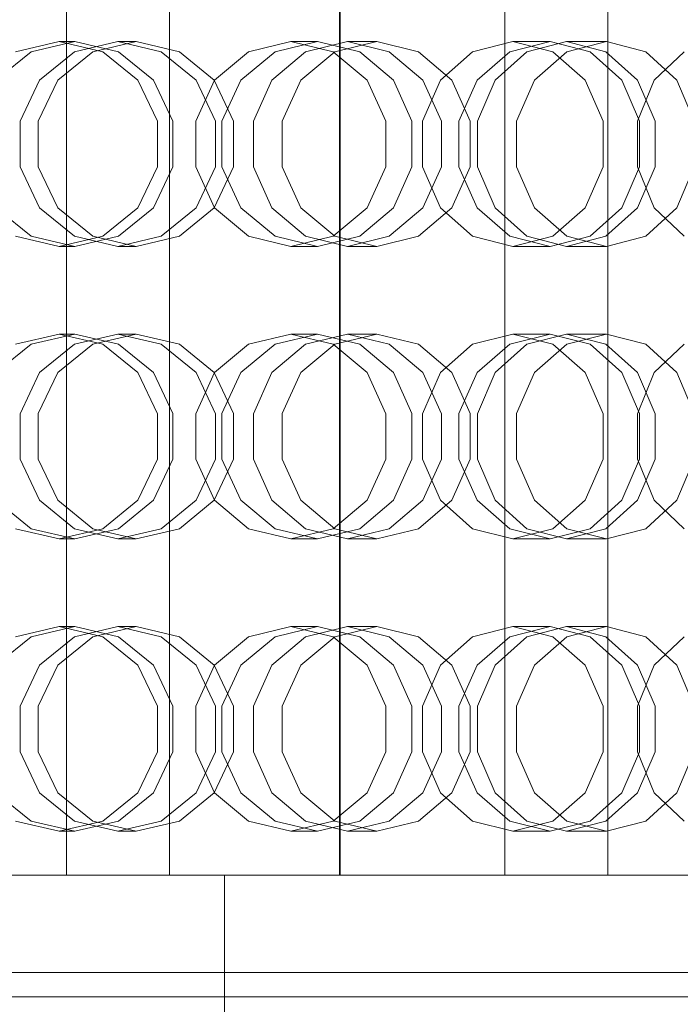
# Model space of a CAD drawing. Header units: millimetres. Extents: x -3490 to 61924, y -72580 to 6847.
# Tile 614 of 656: x 25309 to 25444, y -18186 to -17984. Entities that reach past the tile are written whole.
import ezdxf

# ---------------------------------------------------------------- set-up
doc = ezdxf.new("R2010")
doc.units = ezdxf.units.MM
doc.layers.add('superior_briquetadora', color=7, linetype='Continuous', lineweight=0)
doc.layers.add('superior_C05', color=7, linetype='Continuous', lineweight=0)

msp = doc.modelspace()

# ---------------------------------------------------------------- linework, layer by layer
at = {"layer": 'superior_briquetadora'}
for p, q in [((25318.548, -18160), (25318.548, -17800)), ((25339.646, -18160), (25339.646, -17800)), ((25374.567, -17800), (25374.567, -18160)), ((25374.667, -18160), (25374.667, -17800)), ((25408.44, -18160), (25408.44, -17800)), ((25429.538, -18160), (25429.538, -17800)), ((25317.065, -17989), (25308.1, -17991.08)), ((25311.303, -17991.08), (25320.287, -17989)), ((25317.065, -17989), (25320.287, -17989)), ((25326.029, -17991.08), (25317.065, -17989)), ((25320.17, -17991.08), (25329.076, -17989)), ((25320.287, -17989), (25329.233, -17991.08)), ((25332.876, -17989), (25323.947, -17991.08)), ((25329.076, -17989), (25332.876, -17989)), ((25329.076, -17989), (25337.982, -17991.08)), ((25341.761, -17991.08), (25332.876, -17989)), ((25364.552, -17989), (25355.877, -17991.08)), ((25361.35, -17991.08), (25370.058, -17989)), ((25364.552, -17989), (25370.058, -17989)), ((25373.226, -17991.08), (25364.552, -17989)), ((25367.57, -17991.08), (25376.149, -17989)), ((25370.058, -17989), (25378.701, -17991.08)), ((25382.213, -17989), (25373.597, -17991.08)), ((25376.149, -17989), (25382.213, -17989)), ((25376.149, -17989), (25384.727, -17991.08)), ((25390.757, -17991.08), (25382.213, -17989)), ((25410.08, -17989), (25401.843, -17991.08)), ((25409.493, -17991.08), (25417.776, -17989)), ((25410.08, -17989), (25417.776, -17989)), ((25418.317, -17991.08), (25410.08, -17989)), ((25412.959, -17991.08), (25421.064, -17989)), ((25417.776, -17989), (25425.968, -17991.08)), ((25421.064, -17989), (25429.288, -17989)), ((25421.064, -17989), (25429.169, -17991.08)), ((25429.288, -17989), (25421.134, -17991.08)), ((25437.345, -17991.08), (25429.288, -17989)), ((25304.072, -17996.906), (25311.303, -17991.08)), ((25313.028, -17996.907), (25320.17, -17991.08)), ((25323.947, -17991.08), (25316.755, -17996.906)), ((25333.218, -17996.907), (25326.029, -17991.08)), ((25329.233, -17991.08), (25336.378, -17996.906)), ((25337.982, -17991.08), (25345.124, -17996.907)), ((25348.852, -17996.906), (25341.761, -17991.08)), ((25355.877, -17991.08), (25348.92, -17996.907)), ((25354.322, -17996.906), (25361.35, -17991.08)), ((25360.69, -17996.907), (25367.57, -17991.08)), ((25373.597, -17991.08), (25366.638, -17996.906)), ((25380.183, -17996.907), (25373.226, -17991.08)), ((25378.701, -17991.08), (25385.584, -17996.906)), ((25384.727, -17991.08), (25391.607, -17996.907)), ((25397.555, -17996.906), (25390.757, -17991.08)), ((25401.843, -17991.08), (25395.238, -17996.907)), ((25402.787, -17996.906), (25409.493, -17991.08)), ((25406.459, -17996.907), (25412.959, -17991.08)), ((25421.134, -17991.08), (25414.527, -17996.906)), ((25424.922, -17996.907), (25418.317, -17991.08)), ((25425.968, -17991.08), (25432.471, -17996.906)), ((25429.169, -17991.08), (25435.668, -17996.907)), ((25443.735, -17996.906), (25437.345, -17991.08)), ((25445.213, -17991.08), (25439.072, -17996.907)), ((25309.064, -18005.327), (25313.028, -17996.907)), ((25316.755, -17996.906), (25312.751, -18005.326)), ((25337.207, -18005.327), (25333.218, -17996.907)), ((25336.378, -17996.906), (25340.334, -18005.326)), ((25348.92, -17996.907), (25345.06, -18005.327)), ((25345.124, -17996.907), (25349.088, -18005.327)), ((25352.775, -18005.326), (25348.852, -17996.906)), ((25350.402, -18005.326), (25354.322, -17996.906)), ((25356.872, -18005.327), (25360.69, -17996.907)), ((25366.638, -17996.906), (25362.756, -18005.326)), ((25384.044, -18005.327), (25380.183, -17996.907)), ((25385.584, -17996.906), (25389.386, -18005.326)), ((25395.238, -17996.907), (25391.572, -18005.327)), ((25391.607, -17996.907), (25395.425, -18005.327)), ((25401.309, -18005.326), (25397.555, -17996.906)), ((25399.04, -18005.326), (25402.787, -17996.906)), ((25402.852, -18005.327), (25406.459, -17996.907)), ((25414.527, -17996.906), (25410.832, -18005.326)), ((25428.588, -18005.327), (25424.922, -17996.907)), ((25432.471, -17996.906), (25436.055, -18005.326)), ((25439.072, -17996.907), (25435.664, -18005.327)), ((25435.668, -17996.907), (25439.275, -18005.327)), ((25447.255, -18005.326), (25443.735, -17996.906)), ((25309.064, -18014.673), (25309.064, -18005.327)), ((25312.751, -18005.326), (25312.751, -18014.674)), ((25337.207, -18014.673), (25337.207, -18005.327)), ((25340.334, -18005.326), (25340.334, -18014.674)), ((25345.06, -18005.327), (25345.06, -18014.673)), ((25349.088, -18005.327), (25349.088, -18014.673)), ((25350.402, -18014.674), (25350.402, -18005.326)), ((25352.775, -18014.674), (25352.775, -18005.326)), ((25356.872, -18014.673), (25356.872, -18005.327)), ((25362.756, -18005.326), (25362.756, -18014.674)), ((25384.044, -18014.673), (25384.044, -18005.327)), ((25389.386, -18005.326), (25389.386, -18014.674)), ((25391.572, -18005.327), (25391.572, -18014.673)), ((25395.425, -18005.327), (25395.425, -18014.673)), ((25399.04, -18014.674), (25399.04, -18005.326)), ((25401.309, -18014.674), (25401.309, -18005.326)), ((25402.852, -18014.673), (25402.852, -18005.327)), ((25410.832, -18005.326), (25410.832, -18014.674)), ((25428.588, -18014.673), (25428.588, -18005.327)), ((25435.664, -18005.327), (25435.664, -18014.673)), ((25436.055, -18005.326), (25436.055, -18014.674)), ((25439.275, -18005.327), (25439.275, -18014.673)), ((25313.028, -18023.093), (25309.064, -18014.673)), ((25312.751, -18014.674), (25316.755, -18023.094)), ((25333.218, -18023.093), (25337.207, -18014.673)), ((25340.334, -18014.674), (25336.378, -18023.094)), ((25345.06, -18014.673), (25348.92, -18023.093)), ((25349.088, -18014.673), (25345.124, -18023.093)), ((25348.852, -18023.094), (25352.775, -18014.674)), ((25354.322, -18023.094), (25350.402, -18014.674)), ((25360.69, -18023.093), (25356.872, -18014.673)), ((25362.756, -18014.674), (25366.638, -18023.094)), ((25380.183, -18023.093), (25384.044, -18014.673)), ((25389.386, -18014.674), (25385.584, -18023.094)), ((25391.572, -18014.673), (25395.238, -18023.093)), ((25395.425, -18014.673), (25391.607, -18023.093)), ((25397.555, -18023.094), (25401.309, -18014.674)), ((25402.787, -18023.094), (25399.04, -18014.674)), ((25406.459, -18023.093), (25402.852, -18014.673)), ((25410.832, -18014.674), (25414.527, -18023.094)), ((25424.922, -18023.093), (25428.588, -18014.673)), ((25436.055, -18014.674), (25432.471, -18023.094)), ((25435.664, -18014.673), (25439.072, -18023.093)), ((25439.275, -18014.673), (25435.668, -18023.093)), ((25443.735, -18023.094), (25447.255, -18014.674)), ((25311.303, -18028.92), (25304.072, -18023.094)), ((25320.17, -18028.92), (25313.028, -18023.093)), ((25316.755, -18023.094), (25323.947, -18028.92)), ((25326.029, -18028.92), (25333.218, -18023.093)), ((25336.378, -18023.094), (25329.233, -18028.92)), ((25345.124, -18023.093), (25337.982, -18028.92)), ((25341.761, -18028.92), (25348.852, -18023.094)), ((25348.92, -18023.093), (25355.877, -18028.92)), ((25361.35, -18028.92), (25354.322, -18023.094)), ((25367.57, -18028.92), (25360.69, -18023.093)), ((25366.638, -18023.094), (25373.597, -18028.92)), ((25373.226, -18028.92), (25380.183, -18023.093)), ((25385.584, -18023.094), (25378.701, -18028.92)), ((25391.607, -18023.093), (25384.727, -18028.92)), ((25390.757, -18028.92), (25397.555, -18023.094)), ((25395.238, -18023.093), (25401.843, -18028.92)), ((25409.493, -18028.92), (25402.787, -18023.094)), ((25412.959, -18028.92), (25406.459, -18023.093)), ((25414.527, -18023.094), (25421.134, -18028.92)), ((25418.317, -18028.92), (25424.922, -18023.093)), ((25432.471, -18023.094), (25425.968, -18028.92)), ((25435.668, -18023.093), (25429.169, -18028.92)), ((25437.345, -18028.92), (25443.735, -18023.094)), ((25439.072, -18023.093), (25445.213, -18028.92)), ((25308.1, -18028.92), (25317.065, -18031)), ((25320.287, -18031), (25311.303, -18028.92)), ((25317.065, -18031), (25326.029, -18028.92)), ((25329.076, -18031), (25320.17, -18028.92)), ((25329.233, -18028.92), (25320.287, -18031)), ((25323.947, -18028.92), (25332.876, -18031)), ((25337.982, -18028.92), (25329.076, -18031)), ((25332.876, -18031), (25341.761, -18028.92)), ((25355.877, -18028.92), (25364.552, -18031)), ((25370.058, -18031), (25361.35, -18028.92)), ((25364.552, -18031), (25373.226, -18028.92)), ((25376.149, -18031), (25367.57, -18028.92)), ((25378.701, -18028.92), (25370.058, -18031)), ((25373.597, -18028.92), (25382.213, -18031)), ((25384.727, -18028.92), (25376.149, -18031)), ((25382.213, -18031), (25390.757, -18028.92)), ((25401.843, -18028.92), (25410.08, -18031)), ((25417.776, -18031), (25409.493, -18028.92)), ((25410.08, -18031), (25418.317, -18028.92)), ((25421.064, -18031), (25412.959, -18028.92)), ((25425.968, -18028.92), (25417.776, -18031)), ((25429.169, -18028.92), (25421.064, -18031)), ((25421.134, -18028.92), (25429.288, -18031)), ((25429.288, -18031), (25437.345, -18028.92)), ((25317.065, -18031), (25320.287, -18031)), ((25329.076, -18031), (25332.876, -18031)), ((25364.552, -18031), (25370.058, -18031)), ((25376.149, -18031), (25382.213, -18031)), ((25410.08, -18031), (25417.776, -18031)), ((25421.064, -18031), (25429.288, -18031)), ((25317.065, -18049), (25308.1, -18051.08)), ((25311.303, -18051.08), (25320.287, -18049)), ((25317.065, -18049), (25320.287, -18049)), ((25326.029, -18051.08), (25317.065, -18049)), ((25320.17, -18051.08), (25329.076, -18049)), ((25320.287, -18049), (25329.233, -18051.08)), ((25332.876, -18049), (25323.947, -18051.08)), ((25329.076, -18049), (25332.876, -18049)), ((25329.076, -18049), (25337.982, -18051.08)), ((25341.761, -18051.08), (25332.876, -18049)), ((25364.552, -18049), (25355.877, -18051.08)), ((25361.35, -18051.08), (25370.058, -18049)), ((25364.552, -18049), (25370.058, -18049)), ((25373.226, -18051.08), (25364.552, -18049)), ((25367.57, -18051.08), (25376.149, -18049)), ((25370.058, -18049), (25378.701, -18051.08)), ((25382.213, -18049), (25373.597, -18051.08)), ((25376.149, -18049), (25382.213, -18049)), ((25376.149, -18049), (25384.727, -18051.08)), ((25390.757, -18051.08), (25382.213, -18049)), ((25410.08, -18049), (25401.843, -18051.08)), ((25409.493, -18051.08), (25417.776, -18049)), ((25410.08, -18049), (25417.776, -18049)), ((25418.317, -18051.08), (25410.08, -18049)), ((25412.959, -18051.08), (25421.064, -18049)), ((25417.776, -18049), (25425.968, -18051.08)), ((25421.064, -18049), (25429.288, -18049)), ((25421.064, -18049), (25429.169, -18051.08)), ((25429.288, -18049), (25421.134, -18051.08)), ((25437.345, -18051.08), (25429.288, -18049)), ((25304.072, -18056.906), (25311.303, -18051.08)), ((25313.028, -18056.907), (25320.17, -18051.08)), ((25323.947, -18051.08), (25316.755, -18056.906)), ((25333.218, -18056.907), (25326.029, -18051.08)), ((25329.233, -18051.08), (25336.378, -18056.906)), ((25337.982, -18051.08), (25345.124, -18056.907)), ((25348.852, -18056.906), (25341.761, -18051.08)), ((25355.877, -18051.08), (25348.92, -18056.907)), ((25354.322, -18056.906), (25361.35, -18051.08)), ((25360.69, -18056.907), (25367.57, -18051.08)), ((25373.597, -18051.08), (25366.638, -18056.906)), ((25380.183, -18056.907), (25373.226, -18051.08)), ((25378.701, -18051.08), (25385.584, -18056.906)), ((25384.727, -18051.08), (25391.607, -18056.907)), ((25397.555, -18056.906), (25390.757, -18051.08)), ((25401.843, -18051.08), (25395.238, -18056.907)), ((25402.787, -18056.906), (25409.493, -18051.08)), ((25406.459, -18056.907), (25412.959, -18051.08)), ((25421.134, -18051.08), (25414.527, -18056.906)), ((25424.922, -18056.907), (25418.317, -18051.08)), ((25425.968, -18051.08), (25432.471, -18056.906)), ((25429.169, -18051.08), (25435.668, -18056.907)), ((25443.735, -18056.906), (25437.345, -18051.08)), ((25445.213, -18051.08), (25439.072, -18056.907)), ((25309.064, -18065.327), (25313.028, -18056.907)), ((25316.755, -18056.906), (25312.751, -18065.326)), ((25337.207, -18065.327), (25333.218, -18056.907)), ((25336.378, -18056.906), (25340.334, -18065.326)), ((25348.92, -18056.907), (25345.06, -18065.327)), ((25345.124, -18056.907), (25349.088, -18065.327)), ((25352.775, -18065.326), (25348.852, -18056.906)), ((25350.402, -18065.326), (25354.322, -18056.906)), ((25356.872, -18065.327), (25360.69, -18056.907)), ((25366.638, -18056.906), (25362.756, -18065.326)), ((25384.044, -18065.327), (25380.183, -18056.907)), ((25385.584, -18056.906), (25389.386, -18065.326)), ((25395.238, -18056.907), (25391.572, -18065.327)), ((25391.607, -18056.907), (25395.425, -18065.327)), ((25401.309, -18065.326), (25397.555, -18056.906)), ((25399.04, -18065.326), (25402.787, -18056.906)), ((25402.852, -18065.327), (25406.459, -18056.907)), ((25414.527, -18056.906), (25410.832, -18065.326)), ((25428.588, -18065.327), (25424.922, -18056.907)), ((25432.471, -18056.906), (25436.055, -18065.326)), ((25439.072, -18056.907), (25435.664, -18065.327)), ((25435.668, -18056.907), (25439.275, -18065.327)), ((25447.255, -18065.326), (25443.735, -18056.906)), ((25309.064, -18074.673), (25309.064, -18065.327)), ((25312.751, -18065.326), (25312.751, -18074.674)), ((25337.207, -18074.673), (25337.207, -18065.327)), ((25340.334, -18065.326), (25340.334, -18074.674)), ((25345.06, -18065.327), (25345.06, -18074.673)), ((25349.088, -18065.327), (25349.088, -18074.673)), ((25350.402, -18074.674), (25350.402, -18065.326)), ((25352.775, -18074.674), (25352.775, -18065.326)), ((25356.872, -18074.673), (25356.872, -18065.327)), ((25362.756, -18065.326), (25362.756, -18074.674)), ((25384.044, -18074.673), (25384.044, -18065.327)), ((25389.386, -18065.326), (25389.386, -18074.674)), ((25391.572, -18065.327), (25391.572, -18074.673)), ((25395.425, -18065.327), (25395.425, -18074.673)), ((25399.04, -18074.674), (25399.04, -18065.326)), ((25401.309, -18074.674), (25401.309, -18065.326)), ((25402.852, -18074.673), (25402.852, -18065.327)), ((25410.832, -18065.326), (25410.832, -18074.674)), ((25428.588, -18074.673), (25428.588, -18065.327)), ((25435.664, -18065.327), (25435.664, -18074.673)), ((25436.055, -18065.326), (25436.055, -18074.674)), ((25439.275, -18065.327), (25439.275, -18074.673)), ((25313.028, -18083.093), (25309.064, -18074.673)), ((25312.751, -18074.674), (25316.755, -18083.094)), ((25333.218, -18083.093), (25337.207, -18074.673)), ((25340.334, -18074.674), (25336.378, -18083.094)), ((25345.06, -18074.673), (25348.92, -18083.093)), ((25349.088, -18074.673), (25345.124, -18083.093)), ((25348.852, -18083.094), (25352.775, -18074.674)), ((25354.322, -18083.094), (25350.402, -18074.674)), ((25360.69, -18083.093), (25356.872, -18074.673)), ((25362.756, -18074.674), (25366.638, -18083.094)), ((25380.183, -18083.093), (25384.044, -18074.673)), ((25389.386, -18074.674), (25385.584, -18083.094)), ((25391.572, -18074.673), (25395.238, -18083.093)), ((25395.425, -18074.673), (25391.607, -18083.093)), ((25397.555, -18083.094), (25401.309, -18074.674)), ((25402.787, -18083.094), (25399.04, -18074.674)), ((25406.459, -18083.093), (25402.852, -18074.673)), ((25410.832, -18074.674), (25414.527, -18083.094)), ((25424.922, -18083.093), (25428.588, -18074.673)), ((25436.055, -18074.674), (25432.471, -18083.094)), ((25435.664, -18074.673), (25439.072, -18083.093)), ((25439.275, -18074.673), (25435.668, -18083.093)), ((25443.735, -18083.094), (25447.255, -18074.674)), ((25311.303, -18088.92), (25304.072, -18083.094)), ((25320.17, -18088.92), (25313.028, -18083.093)), ((25316.755, -18083.094), (25323.947, -18088.92)), ((25326.029, -18088.92), (25333.218, -18083.093)), ((25336.378, -18083.094), (25329.233, -18088.92)), ((25345.124, -18083.093), (25337.982, -18088.92)), ((25341.761, -18088.92), (25348.852, -18083.094)), ((25348.92, -18083.093), (25355.877, -18088.92)), ((25361.35, -18088.92), (25354.322, -18083.094)), ((25367.57, -18088.92), (25360.69, -18083.093)), ((25366.638, -18083.094), (25373.597, -18088.92)), ((25373.226, -18088.92), (25380.183, -18083.093)), ((25385.584, -18083.094), (25378.701, -18088.92)), ((25391.607, -18083.093), (25384.727, -18088.92)), ((25390.757, -18088.92), (25397.555, -18083.094)), ((25395.238, -18083.093), (25401.843, -18088.92)), ((25409.493, -18088.92), (25402.787, -18083.094)), ((25412.959, -18088.92), (25406.459, -18083.093)), ((25414.527, -18083.094), (25421.134, -18088.92)), ((25418.317, -18088.92), (25424.922, -18083.093)), ((25432.471, -18083.094), (25425.968, -18088.92)), ((25435.668, -18083.093), (25429.169, -18088.92)), ((25437.345, -18088.92), (25443.735, -18083.094)), ((25439.072, -18083.093), (25445.213, -18088.92)), ((25308.1, -18088.92), (25317.065, -18091)), ((25320.287, -18091), (25311.303, -18088.92)), ((25317.065, -18091), (25326.029, -18088.92)), ((25329.076, -18091), (25320.17, -18088.92)), ((25329.233, -18088.92), (25320.287, -18091)), ((25323.947, -18088.92), (25332.876, -18091)), ((25337.982, -18088.92), (25329.076, -18091)), ((25332.876, -18091), (25341.761, -18088.92)), ((25355.877, -18088.92), (25364.552, -18091)), ((25370.058, -18091), (25361.35, -18088.92)), ((25364.552, -18091), (25373.226, -18088.92)), ((25376.149, -18091), (25367.57, -18088.92)), ((25378.701, -18088.92), (25370.058, -18091)), ((25373.597, -18088.92), (25382.213, -18091)), ((25384.727, -18088.92), (25376.149, -18091)), ((25382.213, -18091), (25390.757, -18088.92)), ((25401.843, -18088.92), (25410.08, -18091)), ((25417.776, -18091), (25409.493, -18088.92)), ((25410.08, -18091), (25418.317, -18088.92)), ((25421.064, -18091), (25412.959, -18088.92)), ((25425.968, -18088.92), (25417.776, -18091)), ((25429.169, -18088.92), (25421.064, -18091)), ((25421.134, -18088.92), (25429.288, -18091)), ((25429.288, -18091), (25437.345, -18088.92)), ((25317.065, -18091), (25320.287, -18091)), ((25329.076, -18091), (25332.876, -18091)), ((25364.552, -18091), (25370.058, -18091)), ((25376.149, -18091), (25382.213, -18091)), ((25410.08, -18091), (25417.776, -18091)), ((25421.064, -18091), (25429.288, -18091)), ((25317.065, -18109), (25308.1, -18111.08)), ((25311.303, -18111.08), (25320.287, -18109)), ((25317.065, -18109), (25320.287, -18109)), ((25326.029, -18111.08), (25317.065, -18109)), ((25320.17, -18111.08), (25329.076, -18109)), ((25320.287, -18109), (25329.233, -18111.08)), ((25332.876, -18109), (25323.947, -18111.08)), ((25329.076, -18109), (25332.876, -18109)), ((25329.076, -18109), (25337.982, -18111.08)), ((25341.761, -18111.08), (25332.876, -18109)), ((25364.552, -18109), (25355.877, -18111.08)), ((25361.35, -18111.08), (25370.058, -18109)), ((25364.552, -18109), (25370.058, -18109)), ((25373.226, -18111.08), (25364.552, -18109)), ((25367.57, -18111.08), (25376.149, -18109)), ((25370.058, -18109), (25378.701, -18111.08)), ((25382.213, -18109), (25373.597, -18111.08)), ((25376.149, -18109), (25382.213, -18109)), ((25376.149, -18109), (25384.727, -18111.08)), ((25390.757, -18111.08), (25382.213, -18109)), ((25410.08, -18109), (25401.843, -18111.08)), ((25409.493, -18111.08), (25417.776, -18109)), ((25410.08, -18109), (25417.776, -18109)), ((25418.317, -18111.08), (25410.08, -18109)), ((25412.959, -18111.08), (25421.064, -18109)), ((25417.776, -18109), (25425.968, -18111.08)), ((25421.064, -18109), (25429.288, -18109)), ((25421.064, -18109), (25429.169, -18111.08)), ((25429.288, -18109), (25421.134, -18111.08)), ((25437.345, -18111.08), (25429.288, -18109)), ((25304.072, -18116.906), (25311.303, -18111.08)), ((25313.028, -18116.907), (25320.17, -18111.08)), ((25323.947, -18111.08), (25316.755, -18116.906)), ((25333.218, -18116.907), (25326.029, -18111.08)), ((25329.233, -18111.08), (25336.378, -18116.906)), ((25337.982, -18111.08), (25345.124, -18116.907)), ((25348.852, -18116.906), (25341.761, -18111.08)), ((25355.877, -18111.08), (25348.92, -18116.907)), ((25354.322, -18116.906), (25361.35, -18111.08)), ((25360.69, -18116.907), (25367.57, -18111.08)), ((25373.597, -18111.08), (25366.638, -18116.906)), ((25380.183, -18116.907), (25373.226, -18111.08)), ((25378.701, -18111.08), (25385.584, -18116.906)), ((25384.727, -18111.08), (25391.607, -18116.907)), ((25397.555, -18116.906), (25390.757, -18111.08)), ((25401.843, -18111.08), (25395.238, -18116.907)), ((25402.787, -18116.906), (25409.493, -18111.08)), ((25406.459, -18116.907), (25412.959, -18111.08)), ((25421.134, -18111.08), (25414.527, -18116.906)), ((25424.922, -18116.907), (25418.317, -18111.08)), ((25425.968, -18111.08), (25432.471, -18116.906)), ((25429.169, -18111.08), (25435.668, -18116.907)), ((25443.735, -18116.906), (25437.345, -18111.08)), ((25445.213, -18111.08), (25439.072, -18116.907)), ((25309.064, -18125.327), (25313.028, -18116.907)), ((25316.755, -18116.906), (25312.751, -18125.326)), ((25337.207, -18125.327), (25333.218, -18116.907)), ((25336.378, -18116.906), (25340.334, -18125.326)), ((25348.92, -18116.907), (25345.06, -18125.327)), ((25345.124, -18116.907), (25349.088, -18125.327)), ((25352.775, -18125.326), (25348.852, -18116.906)), ((25350.402, -18125.326), (25354.322, -18116.906)), ((25356.872, -18125.327), (25360.69, -18116.907)), ((25366.638, -18116.906), (25362.756, -18125.326)), ((25384.044, -18125.327), (25380.183, -18116.907)), ((25385.584, -18116.906), (25389.386, -18125.326)), ((25395.238, -18116.907), (25391.572, -18125.327)), ((25391.607, -18116.907), (25395.425, -18125.327)), ((25401.309, -18125.326), (25397.555, -18116.906)), ((25399.04, -18125.326), (25402.787, -18116.906)), ((25402.852, -18125.327), (25406.459, -18116.907)), ((25414.527, -18116.906), (25410.832, -18125.326)), ((25428.588, -18125.327), (25424.922, -18116.907)), ((25432.471, -18116.906), (25436.055, -18125.326)), ((25439.072, -18116.907), (25435.664, -18125.327)), ((25435.668, -18116.907), (25439.275, -18125.327)), ((25447.255, -18125.326), (25443.735, -18116.906)), ((25309.064, -18134.673), (25309.064, -18125.327)), ((25312.751, -18125.326), (25312.751, -18134.674)), ((25337.207, -18134.673), (25337.207, -18125.327)), ((25340.334, -18125.326), (25340.334, -18134.674)), ((25345.06, -18125.327), (25345.06, -18134.673)), ((25349.088, -18125.327), (25349.088, -18134.673)), ((25350.402, -18134.674), (25350.402, -18125.326)), ((25352.775, -18134.674), (25352.775, -18125.326)), ((25356.872, -18134.673), (25356.872, -18125.327)), ((25362.756, -18125.326), (25362.756, -18134.674)), ((25384.044, -18134.673), (25384.044, -18125.327)), ((25389.386, -18125.326), (25389.386, -18134.674)), ((25391.572, -18125.327), (25391.572, -18134.673)), ((25395.425, -18125.327), (25395.425, -18134.673)), ((25399.04, -18134.674), (25399.04, -18125.326)), ((25401.309, -18134.674), (25401.309, -18125.326)), ((25402.852, -18134.673), (25402.852, -18125.327)), ((25410.832, -18125.326), (25410.832, -18134.674)), ((25428.588, -18134.673), (25428.588, -18125.327)), ((25435.664, -18125.327), (25435.664, -18134.673)), ((25436.055, -18125.326), (25436.055, -18134.674)), ((25439.275, -18125.327), (25439.275, -18134.673)), ((25313.028, -18143.093), (25309.064, -18134.673)), ((25312.751, -18134.674), (25316.755, -18143.094)), ((25333.218, -18143.093), (25337.207, -18134.673)), ((25340.334, -18134.674), (25336.378, -18143.094)), ((25345.06, -18134.673), (25348.92, -18143.093)), ((25349.088, -18134.673), (25345.124, -18143.093)), ((25348.852, -18143.094), (25352.775, -18134.674)), ((25354.322, -18143.094), (25350.402, -18134.674)), ((25360.69, -18143.093), (25356.872, -18134.673)), ((25362.756, -18134.674), (25366.638, -18143.094)), ((25380.183, -18143.093), (25384.044, -18134.673)), ((25389.386, -18134.674), (25385.584, -18143.094)), ((25391.572, -18134.673), (25395.238, -18143.093)), ((25395.425, -18134.673), (25391.607, -18143.093)), ((25397.555, -18143.094), (25401.309, -18134.674)), ((25402.787, -18143.094), (25399.04, -18134.674)), ((25406.459, -18143.093), (25402.852, -18134.673)), ((25410.832, -18134.674), (25414.527, -18143.094)), ((25424.922, -18143.093), (25428.588, -18134.673)), ((25436.055, -18134.674), (25432.471, -18143.094)), ((25435.664, -18134.673), (25439.072, -18143.093)), ((25439.275, -18134.673), (25435.668, -18143.093)), ((25443.735, -18143.094), (25447.255, -18134.674)), ((25311.303, -18148.92), (25304.072, -18143.094)), ((25320.17, -18148.92), (25313.028, -18143.093)), ((25316.755, -18143.094), (25323.947, -18148.92)), ((25326.029, -18148.92), (25333.218, -18143.093)), ((25336.378, -18143.094), (25329.233, -18148.92)), ((25345.124, -18143.093), (25337.982, -18148.92)), ((25341.761, -18148.92), (25348.852, -18143.094)), ((25348.92, -18143.093), (25355.877, -18148.92)), ((25361.35, -18148.92), (25354.322, -18143.094)), ((25367.57, -18148.92), (25360.69, -18143.093)), ((25366.638, -18143.094), (25373.597, -18148.92)), ((25373.226, -18148.92), (25380.183, -18143.093)), ((25385.584, -18143.094), (25378.701, -18148.92)), ((25391.607, -18143.093), (25384.727, -18148.92)), ((25390.757, -18148.92), (25397.555, -18143.094)), ((25395.238, -18143.093), (25401.843, -18148.92)), ((25409.493, -18148.92), (25402.787, -18143.094)), ((25412.959, -18148.92), (25406.459, -18143.093)), ((25414.527, -18143.094), (25421.134, -18148.92)), ((25418.317, -18148.92), (25424.922, -18143.093)), ((25432.471, -18143.094), (25425.968, -18148.92)), ((25435.668, -18143.093), (25429.169, -18148.92)), ((25437.345, -18148.92), (25443.735, -18143.094)), ((25439.072, -18143.093), (25445.213, -18148.92)), ((25308.1, -18148.92), (25317.065, -18151)), ((25320.287, -18151), (25311.303, -18148.92)), ((25317.065, -18151), (25326.029, -18148.92)), ((25329.076, -18151), (25320.17, -18148.92)), ((25329.233, -18148.92), (25320.287, -18151)), ((25323.947, -18148.92), (25332.876, -18151)), ((25337.982, -18148.92), (25329.076, -18151)), ((25332.876, -18151), (25341.761, -18148.92)), ((25355.877, -18148.92), (25364.552, -18151)), ((25370.058, -18151), (25361.35, -18148.92)), ((25364.552, -18151), (25373.226, -18148.92)), ((25376.149, -18151), (25367.57, -18148.92)), ((25378.701, -18148.92), (25370.058, -18151)), ((25373.597, -18148.92), (25382.213, -18151)), ((25384.727, -18148.92), (25376.149, -18151)), ((25382.213, -18151), (25390.757, -18148.92)), ((25401.843, -18148.92), (25410.08, -18151)), ((25417.776, -18151), (25409.493, -18148.92)), ((25410.08, -18151), (25418.317, -18148.92)), ((25421.064, -18151), (25412.959, -18148.92)), ((25425.968, -18148.92), (25417.776, -18151)), ((25429.169, -18148.92), (25421.064, -18151)), ((25421.134, -18148.92), (25429.288, -18151)), ((25429.288, -18151), (25437.345, -18148.92)), ((25317.065, -18151), (25320.287, -18151)), ((25329.076, -18151), (25332.876, -18151)), ((25364.552, -18151), (25370.058, -18151)), ((25376.149, -18151), (25382.213, -18151)), ((25410.08, -18151), (25417.776, -18151)), ((25421.064, -18151), (25429.288, -18151)), ((25310.079, -18160), (25290.369, -18160)), ((25310.233, -18160), (25293.251, -18160)), ((25294.694, -18160), (25312.312, -18160)), ((25294.8, -18160), (25312.42, -18160)), ((25318.298, -18160), (25301.14, -18160)), ((25318.353, -18160), (25301.181, -18160)), ((25301.992, -18160), (25317.895, -18160)), ((25308.851, -18160), (25328.418, -18160)), ((25329.635, -18160), (25310.079, -18160)), ((25324.904, -18160), (25310.233, -18160)), ((25312.312, -18160), (25328.405, -18160)), ((25312.42, -18160), (25328.512, -18160)), ((25317.895, -18160), (25331.191, -18160)), ((25333.777, -18160), (25318.298, -18160)), ((25333.844, -18160), (25318.353, -18160)), ((25321.124, -18160), (25318.548, -18160)), ((25318.548, -18160), (25322.814, -18160)), ((25330.151, -18160), (25321.124, -18160)), ((25322.814, -18160), (25333.274, -18160)), ((25336.698, -18160), (25324.904, -18160)), ((25328.405, -18160), (25342.578, -18160)), ((25328.418, -18160), (25347.785, -18160)), ((25328.512, -18160), (25342.684, -18160)), ((25348.987, -18160), (25329.635, -18160)), ((25344.254, -18160), (25330.151, -18160)), ((25331.191, -18160), (25341.37, -18160)), ((25333.274, -18160), (25348.334, -18160)), ((25347.195, -18160), (25333.777, -18160)), ((25347.273, -18160), (25333.844, -18160)), ((25345.163, -18160), (25336.698, -18160)), ((25342.223, -18160), (25339.646, -18160)), ((25339.646, -18160), (25343.913, -18160)), ((25341.37, -18160), (25348.041, -18160)), ((25351.249, -18160), (25342.223, -18160)), ((25342.578, -18160), (25354.484, -18160)), ((25342.684, -18160), (25354.588, -18160)), ((25343.913, -18160), (25354.372, -18160)), ((25361.286, -18160), (25344.254, -18160)), ((25349.974, -18160), (25345.163, -18160)), ((25358.221, -18160), (25347.195, -18160)), ((25358.308, -18160), (25347.273, -18160)), ((25347.785, -18160), (25366.9, -18160)), ((25348.041, -18160), (25350.946, -18160)), ((25348.334, -18160), (25365.702, -18160)), ((25368.085, -18160), (25348.987, -18160)), ((25350.946, -18160), (25349.974, -18160)), ((25350.946, -18160), (25350.946, -18396)), ((25365.352, -18160), (25351.249, -18160)), ((25354.372, -18160), (25369.432, -18160)), ((25354.484, -18160), (25363.83, -18160)), ((25354.588, -18160), (25363.933, -18160)), ((25366.584, -18160), (25358.221, -18160)), ((25366.677, -18160), (25358.308, -18160)), ((25378.654, -18160), (25361.286, -18160)), ((25363.83, -18160), (25370.387, -18160)), ((25363.933, -18160), (25370.489, -18160)), ((25382.384, -18160), (25365.352, -18160)), ((25365.702, -18160), (25382.734, -18160)), ((25372.078, -18160), (25366.584, -18160)), ((25372.176, -18160), (25366.677, -18160)), ((25366.9, -18160), (25385.715, -18160)), ((25386.88, -18160), (25368.085, -18160)), ((25369.432, -18160), (25386.8, -18160)), ((25370.387, -18160), (25373.996, -18160)), ((25370.489, -18160), (25374.097, -18160)), ((25374.567, -18160), (25372.078, -18160)), ((25374.667, -18160), (25372.176, -18160)), ((25373.996, -18160), (25374.567, -18160)), ((25374.097, -18160), (25374.667, -18160)), ((25393.714, -18160), (25378.654, -18160)), ((25399.752, -18160), (25382.384, -18160)), ((25382.734, -18160), (25396.837, -18160)), ((25385.715, -18160), (25404.183, -18160)), ((25386.8, -18160), (25403.832, -18160)), ((25405.324, -18160), (25386.88, -18160)), ((25404.173, -18160), (25393.714, -18160)), ((25396.837, -18160), (25405.863, -18160)), ((25414.812, -18160), (25399.752, -18160)), ((25403.832, -18160), (25417.935, -18160)), ((25408.44, -18160), (25404.173, -18160)), ((25404.183, -18160), (25422.254, -18160)), ((25423.37, -18160), (25405.324, -18160)), ((25405.863, -18160), (25408.44, -18160)), ((25425.272, -18160), (25414.812, -18160)), ((25417.935, -18160), (25426.962, -18160)), ((25422.254, -18160), (25439.884, -18160)), ((25440.97, -18160), (25423.37, -18160)), ((25429.538, -18160), (25425.272, -18160)), ((25426.962, -18160), (25429.538, -18160)), ((25439.884, -18160), (25457.026, -18160)), ((25458.08, -18160), (25440.97, -18160))]:
    msp.add_line(p, q, dxfattribs=at)
at = {"layer": 'superior_C05'}
for p, q in [((24250.067, -18180), (26750.067, -18180)), ((24310.067, -18185), (26690.067, -18185))]:
    msp.add_line(p, q, dxfattribs=at)

doc.saveas('drawing.dxf')
